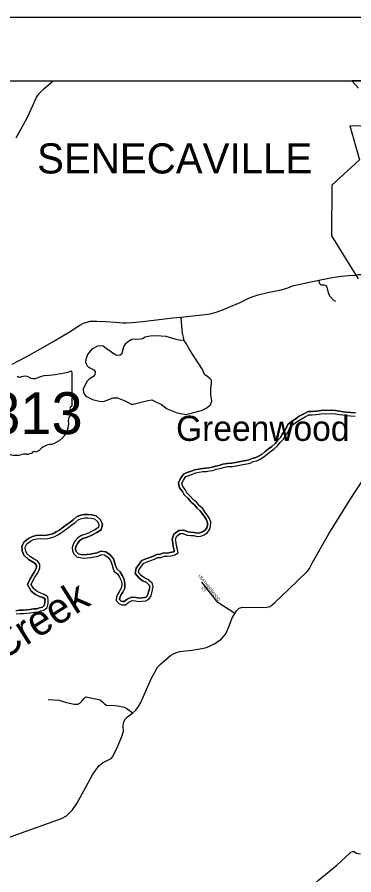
# Model space of a CAD drawing. Extents: x -22 to 431, y -18 to 160.
# Drawn here: x 327.228 to 328.287, y 157.422 to 160.12 of the extents above; entities that cross this region are included whole.
import ezdxf

# ---------------------------------------------------------------- set-up
doc = ezdxf.new("R2010")
doc.units = 0
for name, color, linetype in [('GM_X_Adjacent_County', 7, 'Continuous'), ('GM_X_Adjacent_County_Text', 7, 'Continuous'), ('GM_X_Airport_Location_Class_2', 7, 'Continuous'), ('GM_X_County_Road', 7, 'Continuous'), ('GM_X_County_ROW', 7, 'Continuous'), ('GM_X_County_Subdivision', 7, 'Continuous'), ('GM_X_County_Subdivision_Text', 7, 'Continuous'), ('GM_X_Interstate_Location', 7, 'Continuous'), ('GM_X_Interstate_Route', 7, 'Continuous'), ('GM_X_Minor_River_Text', 7, 'Continuous'), ('GM_X_Section', 7, 'Continuous'), ('GM_X_Township_ROW', 7, 'Continuous'), ('GM_X_Township_Subdivision_Text', 7, 'Continuous')]:
    doc.layers.add(name, color=color, linetype=linetype)

msp = doc.modelspace()

# ---------------------------------------------------------------- linework, layer by layer
at = {"layer": 'GM_X_Adjacent_County_Text'}
msp.add_lwpolyline([(327.1737, 157.5303), (327.3672, 157.5986), (327.3832, 157.6076), (327.4023, 157.626), (327.4154, 157.6463), (327.4377, 157.6863), (327.4662, 157.7387), (327.4862, 157.7662), (327.4961, 157.7744), (327.5231, 157.7874), (327.5292, 157.7946), (327.5435, 157.824), (327.5571, 157.8569), (327.5618, 157.8735), (327.5612, 157.891), (327.562, 157.8993), (327.5667, 157.9106), (327.5751, 157.9193), (327.5911, 157.9313), (327.601, 157.9399), (327.6099, 157.9512), (327.6164, 157.9636), (327.6381, 158.012), (327.6528, 158.0444), (327.6705, 158.0761), (327.6785, 158.0847), (327.7098, 158.1114), (327.7212, 158.1185), (327.7387, 158.124), (327.7774, 158.1289), (327.8085, 158.1339), (327.8232, 158.1368), (327.8483, 158.1483), (327.8693, 158.1632), (327.8842, 158.1798), (327.8955, 158.207), (327.9044, 158.2308), (327.9127, 158.2438), (327.9179, 158.2519), (327.9263, 158.2605), (327.9369, 158.2638), (328.0077, 158.2624), (328.0232, 158.2664), (328.0385, 158.2788), (328.0813, 158.3193), (328.1398, 158.3764), (328.1474, 158.3858), (328.1563, 158.4043), (328.2083, 158.4948), (328.2755, 158.603), (328.3312, 158.688)], dxfattribs=at)
at = {"layer": 'GM_X_Airport_Location_Class_2'}
for p, q in [((327.4003, 158.8979), (327.4003, 159.0026)), ((327.4003, 158.898), (327.4003, 158.8979))]:
    msp.add_line(p, q, dxfattribs=at)
for centre, major_axis, start_param, end_param in [((327.2829, 159.2705), (0.3495, 0), 4.814394, 5.042369), ((327.3967, 159.0031), (0.00367, 0), 6.141152, 7.989035), ((327.2359, 158.9957), (0.0107, 0), 3.836095, 5.185415), ((327.2516, 158.9726), (0.0222, 0), 0.950623, 2.079405), ((327.2803, 159.0043), (0.0267, 0), 4.081561, 5.145723), ((327.3275, 158.9365), (0.0703, 0), 1.699011, 2.107814), ((327.3995, 158.8903), (0.00568, 0), 1.883978, 3.671073), ((327.3964, 158.8975), (0.00393, 0), 5.05454, 6.418171), ((327.4135, 158.8541), (0.0248, 0), 2.387724, 3.262537), ((327.3633, 158.877), (0.0341, 0), 5.934695, 6.695948), ((327.3025, 158.8408), (0.0874, 0), 5.101752, 6.440018), ((327.2787, 158.7747), (0.0282, 0), 4.937069, 5.64225), ((327.3394, 158.7379), (0.0479, 0), 1.647645, 2.488434), ((327.2251, 158.7816), (0.0501, 0), 4.026481, 4.996735), ((327.2541, 158.7124), (0.0412, 0), 1.495662, 1.94098), ((327.2577, 158.7666), (0.0267, 0), 4.691044, 5.507374), ((327.2819, 158.7472), (0.00752, 0), 1.147584, 2.315152)]:
    msp.add_ellipse(centre, major_axis=major_axis, ratio=0.8, start_param=start_param, end_param=end_param, dxfattribs=at)
at = {"layer": 'GM_X_County_Road'}
for points in [[(327.3253, 157.9737), (327.3586, 157.9715), (327.3828, 157.9637), (327.4066, 157.9589), (327.4183, 157.9588), (327.4252, 157.9617), (327.4325, 157.9689), (327.4374, 157.976), (327.4443, 157.9813), (327.4541, 157.9797), (327.4885, 157.9721), (327.4968, 157.9648), (327.5039, 157.9591), (327.5092, 157.956), (327.513, 157.9548), (327.5247, 157.9554), (327.5444, 157.9537), (327.5648, 157.9497), (327.5742, 157.9439), (327.5911, 157.9313)], [(327.745, 157.1015), (327.8427, 157.1483), (327.9146, 157.1874), (328, 157.2472), (328.0712, 157.2973), (328.1203, 157.356), (328.1756, 157.4055), (328.2336, 157.4519), (328.2736, 157.4893), (328.2773, 157.4935), (328.2825, 157.4956), (328.2876, 157.4949), (328.2946, 157.4903), (328.3074, 157.4875)]]:
    msp.add_lwpolyline(points, dxfattribs=at)
at = {"layer": 'GM_X_County_ROW'}
for points in [[(328.079, 159.2685), (328.094, 159.2744), (328.142, 159.2847), (328.1771, 159.2922), (328.2133, 159.2998), (328.2392, 159.3044), (328.2691, 159.3074), (328.2915, 159.308), (328.3004, 159.3103), (328.326, 159.3103), (328.3624, 159.3118), (328.3653, 159.3119)], [(327.2118, 159.0285), (327.2566, 159.0517), (327.3009, 159.0763), (327.3434, 159.1006), (327.3888, 159.1283), (327.4253, 159.1506), (327.4365, 159.1568), (327.4464, 159.1604), (327.4585, 159.1633), (327.4789, 159.164), (327.5063, 159.1625), (327.5371, 159.1604), (327.5599, 159.1585), (327.572, 159.1583), (327.5898, 159.1597), (327.6232, 159.1629), (327.6747, 159.1691), (327.7175, 159.1736), (327.7425, 159.1762), (327.7705, 159.179), (327.819, 159.1848), (327.8349, 159.1869), (327.8504, 159.191), (327.8711, 159.1982), (327.8986, 159.2093), (327.9291, 159.2227), (327.9589, 159.2365), (327.9732, 159.2424), (327.9861, 159.246), (328.0208, 159.2546), (328.0537, 159.2616), (328.0734, 159.2663), (328.079, 159.2685)]]:
    msp.add_lwpolyline(points, dxfattribs=at)
at = {"layer": 'GM_X_County_Subdivision_Text'}
for points in [[(328.5322, 159.9199), (328.2809, 159.9199), (328.3018, 159.8966)], [(328.4431, 159.773), (328.2744, 159.7785), (328.3043, 159.6711), (328.218, 159.5913), (328.2166, 159.4324), (328.3008, 159.297)]]:
    msp.add_lwpolyline(points, dxfattribs=at)
at = {"layer": 'GM_X_Minor_River_Text'}
for points in [[(327.2248, 159.7401), (327.2414, 159.7707), (327.2595, 159.8035), (327.2776, 159.8436), (327.2873, 159.8666), (327.2969, 159.8798), (327.3129, 159.896), (327.3405, 159.9199)], [(328.2302, 159.2251), (328.2224, 159.23), (328.2114, 159.2421), (328.2072, 159.2527), (328.2028, 159.2704), (328.1995, 159.2749), (328.1941, 159.277), (328.1843, 159.277), (328.1803, 159.2807), (328.1771, 159.2922)], [(327.7425, 159.1762), (327.7449, 159.1474), (327.7473, 159.1254), (327.7502, 159.1128), (327.7514, 159.1067), (327.7515, 159.1065)], [(327.7515, 159.1065), (327.752, 159.1037), (327.7418, 159.103), (327.7282, 159.1062), (327.7139, 159.1105), (327.6961, 159.1153), (327.6636, 159.1175), (327.6462, 159.1169), (327.6302, 159.1129), (327.6222, 159.108), (327.6105, 159.1059), (327.598, 159.1071), (327.5889, 159.1057), (327.5778, 159.1001), (327.5675, 159.0907), (327.5633, 159.0847), (327.5594, 159.0711), (327.557, 159.0605), (327.5521, 159.0564), (327.5426, 159.0557), (327.5347, 159.0592), (327.508, 159.0777), (327.4982, 159.0854), (327.4823, 159.0859), (327.4625, 159.0758), (327.4491, 159.0585), (327.4437, 159.0434), (327.4432, 159.0339), (327.4476, 159.0229), (327.4514, 159.0194), (327.4601, 159.0148), (327.4691, 159.0101), (327.4728, 159.004), (327.4724, 158.9957), (327.4674, 158.9897), (327.4552, 158.9818), (327.448, 158.9751), (327.4403, 158.9615), (327.4356, 158.9501), (327.4363, 158.9384), (327.4437, 158.9277), (327.4652, 158.9176), (327.4901, 158.9105), (327.5026, 158.9115), (327.5133, 158.916), (327.5293, 158.9226), (327.5436, 158.9229), (327.5648, 158.9143), (327.5791, 158.9066), (327.5859, 158.9027), (327.5931, 158.903), (327.6048, 158.906), (327.6348, 158.9132), (327.6511, 158.9157), (327.6594, 158.9119), (327.6813, 158.9014), (327.7001, 158.8879), (327.7306, 158.8747), (327.7582, 158.8695), (327.7798, 158.875), (327.8079, 158.8827), (327.822, 158.8894), (327.8311, 158.8957), (327.8357, 158.9006), (327.8404, 158.9123), (327.8375, 158.9325), (327.8369, 158.9511), (327.8378, 158.9606), (327.8386, 158.9674), (327.8391, 158.978), (327.8353, 158.9826), (327.8271, 158.988), (327.8173, 158.9957), (327.8103, 159.0117), (327.7991, 159.0292), (327.7845, 159.051), (327.7684, 159.0766), (327.7591, 159.0934), (327.7524, 159.1037)]]:
    msp.add_lwpolyline(points, dxfattribs=at)
at = {"layer": 'GM_X_Section'}
msp.add_line((319.5549, 159.9199), (331.7949, 159.9199), dxfattribs=at)
msp.add_lwpolyline([(319.3549, 160.1199), (331.9949, 160.1199), (331.9949, 147.4799), (319.3549, 147.4799)], close=True, dxfattribs=at)
at = {"layer": 'GM_X_Township_ROW'}
msp.add_lwpolyline([(327.9127, 158.2438), (327.8594, 158.279), (327.8089, 158.3425)], dxfattribs=at)
at = {"layer": 'GM_X_Township_Subdivision_Text'}
for points in [[(327.6555, 158.4238), (327.6674, 158.4298), (327.6778, 158.4307), (327.6895, 158.4349), (327.7004, 158.4342), (327.7093, 158.4356), (327.7196, 158.4382), (327.7224, 158.4401), (327.7219, 158.4431), (327.7187, 158.4543), (327.7174, 158.4653), (327.7149, 158.4779), (327.7202, 158.4931), (327.7368, 158.5052), (327.7524, 158.5066), (327.7646, 158.5007), (327.7743, 158.4998), (327.7847, 158.4992), (327.7953, 158.4971), (327.8028, 158.4972), (327.8108, 158.5006), (327.8188, 158.5064), (327.8244, 158.5135), (327.8261, 158.5205), (327.8263, 158.5295), (327.823, 158.5383), (327.8176, 158.5469), (327.8096, 158.5581), (327.8035, 158.5674), (327.7935, 158.5754), (327.7851, 158.5863), (327.7751, 158.5943), (327.7644, 158.6063), (327.7536, 158.6169), (327.7474, 158.6281), (327.7389, 158.6394), (327.7352, 158.6554), (327.742, 158.669), (327.7521, 158.6833), (327.7653, 158.6884), (327.7752, 158.6919), (327.7865, 158.6961), (327.7984, 158.6983), (327.811, 158.7005), (327.8214, 158.7007), (327.8309, 158.7026), (327.8412, 158.7041), (327.8515, 158.7075), (327.8625, 158.71), (327.8744, 158.7136), (327.8888, 158.7162), (327.9029, 158.7172), (327.9147, 158.7191), (327.9253, 158.7212), (327.9355, 158.7228), (327.9482, 158.7252), (327.9571, 158.727), (327.9671, 158.7316), (327.9785, 158.7343), (327.9874, 158.739), (327.9981, 158.7451), (328.0083, 158.7538), (328.0184, 158.7617), (328.0287, 158.7693), (328.0396, 158.7788), (328.0472, 158.7884), (328.057, 158.7984), (328.0618, 158.8077), (328.0699, 158.8189), (328.0791, 158.8387), (328.0911, 158.8478), (328.1052, 158.8571), (328.1152, 158.8643), (328.1291, 158.872), (328.1428, 158.8792), (328.1554, 158.8789), (328.1671, 158.8801), (328.1767, 158.8813), (328.1884, 158.8831), (328.2017, 158.8829), (328.2178, 158.8838), (328.2292, 158.8823), (328.2424, 158.8802), (328.254, 158.8788), (328.264, 158.8775), (328.2775, 158.8765), (328.2923, 158.8748)], [(328.2923, 158.8748), (328.2775, 158.8765), (328.264, 158.8775), (328.254, 158.8788), (328.2424, 158.8802), (328.2292, 158.8823), (328.2178, 158.8838), (328.2017, 158.8829), (328.1884, 158.8831), (328.1767, 158.8813), (328.1671, 158.8801), (328.1554, 158.8789), (328.1428, 158.8792), (328.1291, 158.872), (328.1152, 158.8643), (328.1052, 158.8571), (328.0911, 158.8478), (328.0791, 158.8387), (328.0699, 158.8189), (328.0618, 158.8077), (328.057, 158.7984), (328.0472, 158.7884), (328.0396, 158.7788), (328.0287, 158.7693), (328.0184, 158.7617), (328.0083, 158.7538), (327.9981, 158.7451), (327.9874, 158.739), (327.9785, 158.7343), (327.9671, 158.7316), (327.9571, 158.727), (327.9482, 158.7252), (327.9355, 158.7228), (327.9253, 158.7212), (327.9147, 158.7191), (327.9029, 158.7172), (327.8888, 158.7162), (327.8744, 158.7136), (327.8625, 158.71), (327.8515, 158.7075), (327.8412, 158.7041), (327.8309, 158.7026), (327.8214, 158.7007), (327.811, 158.7005), (327.7984, 158.6983), (327.7865, 158.6961), (327.7752, 158.6919), (327.7653, 158.6884), (327.7521, 158.6833), (327.742, 158.669), (327.7352, 158.6554), (327.7389, 158.6394), (327.7474, 158.6281), (327.7536, 158.6169), (327.7644, 158.6063), (327.7751, 158.5943), (327.7851, 158.5863), (327.7935, 158.5754), (327.8035, 158.5674), (327.8096, 158.5581), (327.8176, 158.5469), (327.823, 158.5383), (327.8263, 158.5295), (327.8261, 158.5205), (327.8244, 158.5135), (327.8188, 158.5064), (327.8108, 158.5006), (327.8028, 158.4972), (327.7953, 158.4971), (327.7847, 158.4992), (327.7743, 158.4998), (327.7646, 158.5007), (327.7524, 158.5066), (327.7368, 158.5052), (327.7202, 158.4931), (327.7149, 158.4779), (327.7174, 158.4653), (327.7187, 158.4543), (327.7219, 158.4431), (327.7224, 158.4401), (327.7196, 158.4382), (327.7093, 158.4356), (327.7004, 158.4342), (327.6895, 158.4349), (327.6778, 158.4307), (327.6674, 158.4298), (327.6561, 158.4242)], [(327.6601, 158.4145), (327.6703, 158.4196), (327.6801, 158.4205), (327.691, 158.4244), (327.7009, 158.4238), (327.7114, 158.4254), (327.7239, 158.4286), (327.7337, 158.4352), (327.732, 158.4454), (327.7289, 158.4563), (327.7276, 158.4669), (327.7256, 158.4772), (327.7289, 158.4867), (327.7406, 158.4952), (327.7504, 158.496), (327.7618, 158.4905), (327.7736, 158.4895), (327.7834, 158.4889), (327.7944, 158.4867), (327.805, 158.4869), (327.8159, 158.4915), (327.8261, 158.4989), (327.8339, 158.5088), (327.8364, 158.5191), (327.8367, 158.5312), (327.8324, 158.5429), (327.8262, 158.5527), (327.8182, 158.564), (327.8113, 158.5745), (327.801, 158.5827), (327.7925, 158.5936), (327.7822, 158.6018), (327.7719, 158.6135), (327.7619, 158.6232), (327.7562, 158.6337), (327.7485, 158.6439), (327.7461, 158.6541), (327.7509, 158.6636), (327.7588, 158.6747), (327.7689, 158.6786), (327.7787, 158.6822), (327.7893, 158.6861), (327.8002, 158.6881), (327.8119, 158.6902), (327.8225, 158.6903), (327.8327, 158.6923), (327.8437, 158.694), (327.8542, 158.6975), (327.8652, 158.6999), (327.8769, 158.7035), (327.8901, 158.7059), (327.9041, 158.7069), (327.9165, 158.7089), (327.9271, 158.7109), (327.9373, 158.7126), (327.9501, 158.715), (327.9603, 158.717), (327.9705, 158.7217), (327.9822, 158.7245), (327.9924, 158.7299), (328.004, 158.7365), (328.0149, 158.7458), (328.0246, 158.7535), (328.0352, 158.7612), (328.0472, 158.7716), (328.055, 158.7815), (328.0655, 158.7923), (328.0707, 158.8022), (328.0789, 158.8137), (328.0874, 158.832), (328.0971, 158.8393), (328.111, 158.8486), (328.1208, 158.8555), (328.134, 158.8629), (328.1453, 158.8687), (328.1558, 158.8685), (328.1683, 158.8698), (328.1781, 158.871), (328.1891, 158.8727), (328.202, 158.8725), (328.2175, 158.8734), (328.2277, 158.872), (328.241, 158.8699), (328.2527, 158.8686), (328.2629, 158.8672), (328.2766, 158.8662), (328.2913, 158.8645)], [(327.3177, 158.2875), (327.3084, 158.2944), (327.2982, 158.2978), (327.2856, 158.3041), (327.2722, 158.3145), (327.2598, 158.335), (327.268, 158.3513), (327.2745, 158.3635), (327.2813, 158.3744), (327.2864, 158.3831), (327.2889, 158.3896), (327.2885, 158.3952), (327.2843, 158.4015), (327.2761, 158.4062), (327.2633, 158.4139), (327.249, 158.427), (327.2433, 158.4408), (327.242, 158.4553), (327.2498, 158.4697), (327.2639, 158.48), (327.2759, 158.4864), (327.2877, 158.4893), (327.3002, 158.4903), (327.3119, 158.4897), (327.321, 158.4904), (327.3302, 158.4927), (327.3402, 158.4948), (327.3507, 158.5006), (327.3616, 158.507), (327.3722, 158.5157), (327.3841, 158.5236), (327.3939, 158.5307), (327.4037, 158.5385), (327.4146, 158.548), (327.4267, 158.5528), (327.439, 158.5557), (327.4511, 158.5554), (327.4626, 158.5539), (327.4759, 158.5511), (327.4892, 158.5396), (327.4957, 158.5247), (327.4925, 158.5076), (327.4779, 158.4985), (327.4667, 158.4923), (327.456, 158.4874), (327.4445, 158.4829), (327.4348, 158.4796), (327.4251, 158.4737), (327.4172, 158.4646), (327.4138, 158.4568), (327.4111, 158.4497), (327.4116, 158.4441), (327.4146, 158.4376), (327.4208, 158.4315), (327.4281, 158.4298), (327.4376, 158.428), (327.447, 158.4291), (327.4581, 158.4303), (327.4681, 158.4326), (327.4793, 158.4345), (327.4909, 158.4403), (327.507, 158.4381), (327.52, 158.4283), (327.5304, 158.4162), (327.5351, 158.4028), (327.5385, 158.3914), (327.542, 158.3829), (327.5513, 158.3752), (327.5586, 158.3627), (327.5644, 158.351), (327.5669, 158.3386), (327.5661, 158.3234), (327.5601, 158.3111), (327.554, 158.3015), (327.5508, 158.2933), (327.5501, 158.288), (327.5546, 158.2831), (327.5596, 158.2816), (327.5645, 158.2818), (327.5738, 158.2887), (327.5877, 158.2949), (327.6016, 158.2941), (327.6104, 158.2921), (327.6204, 158.2928), (327.6289, 158.2939), (327.6347, 158.2968), (327.6391, 158.3033), (327.6409, 158.3116), (327.6438, 158.3213), (327.645, 158.3282), (327.6435, 158.3335), (327.6332, 158.3422), (327.6224, 158.3472), (327.6112, 158.3556), (327.5986, 158.3702), (327.6024, 158.3868), (327.6107, 158.3986), (327.6199, 158.4108), (327.6326, 158.4164), (327.6448, 158.4204), (327.6569, 158.4244)], [(327.6561, 158.4242), (327.6448, 158.4204), (327.6326, 158.4164), (327.6199, 158.4108), (327.6107, 158.3986), (327.6024, 158.3868), (327.5986, 158.3702), (327.6112, 158.3556), (327.6224, 158.3472), (327.6332, 158.3422), (327.6435, 158.3335), (327.645, 158.3282), (327.6438, 158.3213), (327.6409, 158.3116), (327.6391, 158.3033), (327.6347, 158.2968), (327.6289, 158.2939), (327.6204, 158.2928), (327.6104, 158.2921), (327.6016, 158.2941), (327.5877, 158.2949), (327.5738, 158.2887), (327.5645, 158.2818), (327.5596, 158.2816), (327.5546, 158.2831), (327.5501, 158.288), (327.5508, 158.2933), (327.554, 158.3015), (327.5601, 158.3111), (327.5661, 158.3234), (327.5669, 158.3386), (327.5644, 158.351), (327.5586, 158.3627), (327.5513, 158.3752), (327.542, 158.3829), (327.5385, 158.3914), (327.5351, 158.4028), (327.5304, 158.4162), (327.52, 158.4283), (327.507, 158.4381), (327.4909, 158.4403), (327.4793, 158.4345), (327.4681, 158.4326), (327.4581, 158.4303), (327.447, 158.4291), (327.4376, 158.428), (327.4281, 158.4298), (327.4208, 158.4315), (327.4146, 158.4376), (327.4116, 158.4441), (327.4111, 158.4497), (327.4138, 158.4568), (327.4172, 158.4646), (327.4251, 158.4737), (327.4348, 158.4796), (327.4445, 158.4829), (327.456, 158.4874), (327.4667, 158.4923), (327.4779, 158.4985), (327.4925, 158.5076), (327.4957, 158.5247), (327.4892, 158.5396), (327.4759, 158.5511), (327.4626, 158.5539), (327.4511, 158.5554), (327.439, 158.5557), (327.4267, 158.5528), (327.4146, 158.548), (327.4037, 158.5385), (327.3939, 158.5307), (327.3841, 158.5236), (327.3722, 158.5157), (327.3616, 158.507), (327.3507, 158.5006), (327.3402, 158.4948), (327.3302, 158.4927), (327.321, 158.4904), (327.3119, 158.4897), (327.3002, 158.4903), (327.2877, 158.4893), (327.2759, 158.4864), (327.2639, 158.48), (327.2498, 158.4697), (327.242, 158.4553), (327.2433, 158.4408), (327.249, 158.427), (327.2633, 158.4139), (327.2761, 158.4062), (327.2843, 158.4015), (327.2885, 158.3952), (327.2889, 158.3896), (327.2864, 158.3831), (327.2813, 158.3744), (327.2745, 158.3635), (327.268, 158.3513), (327.2598, 158.335), (327.2722, 158.3145), (327.2856, 158.3041), (327.2982, 158.2978), (327.3084, 158.2944), (327.3143, 158.2901)], [(327.3239, 158.2959), (327.3132, 158.3037), (327.3022, 158.3074), (327.2911, 158.3129), (327.2801, 158.3215), (327.2716, 158.3355), (327.2772, 158.3465), (327.2835, 158.3583), (327.2902, 158.369), (327.2958, 158.3786), (327.2994, 158.3881), (327.2986, 158.3987), (327.2917, 158.4093), (327.2814, 158.4152), (327.2696, 158.4222), (327.2577, 158.4331), (327.2535, 158.4433), (327.2526, 158.4531), (327.2578, 158.4627), (327.2694, 158.4712), (327.2796, 158.4766), (327.2894, 158.479), (327.3004, 158.4799), (327.3121, 158.4793), (327.3227, 158.4802), (327.3325, 158.4825), (327.3438, 158.485), (327.3559, 158.4916), (327.3675, 158.4985), (327.3784, 158.5074), (327.39, 158.5151), (327.4002, 158.5224), (327.4103, 158.5305), (327.4201, 158.539), (327.4299, 158.5429), (327.44, 158.5453), (327.4503, 158.545), (327.4609, 158.5437), (327.4711, 158.5415), (327.4807, 158.5333), (327.4849, 158.5235), (327.4831, 158.514), (327.4726, 158.5074), (327.4621, 158.5016), (327.4519, 158.4969), (327.441, 158.4926), (327.4304, 158.4891), (327.4184, 158.4817), (327.4083, 158.4702), (327.4042, 158.4607), (327.4006, 158.4512), (327.4014, 158.4413), (327.4061, 158.4315), (327.4156, 158.4222), (327.4259, 158.4196), (327.4372, 158.4175), (327.4482, 158.4188), (327.4599, 158.42), (327.4701, 158.4224), (327.4826, 158.4245), (327.4927, 158.4295), (327.5029, 158.4282), (327.5129, 158.4207), (327.5213, 158.4109), (327.5252, 158.3996), (327.5287, 158.3879), (327.5334, 158.3766), (327.5433, 158.3684), (327.5495, 158.3578), (327.5545, 158.3477), (327.5565, 158.3378), (327.5558, 158.3261), (327.551, 158.3161), (327.5447, 158.3062), (327.5406, 158.2959), (327.5393, 158.2845), (327.5488, 158.274), (327.5583, 158.2711), (327.5681, 158.2716), (327.579, 158.2797), (327.5896, 158.2844), (327.6002, 158.2838), (327.6097, 158.2816), (327.6214, 158.2825), (327.632, 158.2838), (327.6417, 158.2888), (327.6488, 158.2991), (327.651, 158.309), (327.6539, 158.3189), (327.6557, 158.3288), (327.6526, 158.3394), (327.6388, 158.351), (327.6278, 158.3561), (327.6183, 158.3632), (327.6098, 158.373), (327.612, 158.3825), (327.6191, 158.3924), (327.6265, 158.4024), (327.6363, 158.4067), (327.648, 158.4106), (327.6601, 158.4145)], [(327.2234, 158.2527), (327.2355, 158.254), (327.2467, 158.2545), (327.2568, 158.255), (327.2679, 158.2566), (327.2803, 158.2587), (327.2898, 158.2589), (327.2985, 158.2623), (327.3073, 158.2644), (327.313, 158.2688), (327.3149, 158.2771), (327.3151, 158.2847), (327.3136, 158.2943)], [(327.3143, 158.2901), (327.3151, 158.2847), (327.3149, 158.2771), (327.313, 158.2688), (327.3073, 158.2644), (327.2985, 158.2623), (327.2898, 158.2589), (327.2803, 158.2587), (327.2679, 158.2566), (327.2568, 158.255), (327.2467, 158.2545), (327.2355, 158.254), (327.2234, 158.2527)], [(327.2242, 158.2424), (327.2363, 158.2437), (327.2472, 158.2442), (327.2578, 158.2447), (327.2695, 158.2463), (327.2812, 158.2484), (327.2918, 158.2485), (327.3016, 158.2524), (327.3118, 158.2548), (327.3223, 158.2629), (327.3252, 158.2758), (327.3255, 158.2853), (327.3239, 158.2959)]]:
    msp.add_lwpolyline(points, dxfattribs=at)

# ---------------------------------------------------------------- texts
at = {"layer": 'GM_X_Adjacent_County'}
msp.add_text('Greenwood', height=0.07891, rotation=0, dxfattribs=at).set_placement((327.7277, 158.787))
at = {"layer": 'GM_X_Airport_Location_Class_2'}
msp.add_text('313', height=0.13184, dxfattribs=at).set_placement((327.1398, 158.8082))
at = {"layer": 'GM_X_County_Subdivision'}
for s, rotation, p in [('LEATHERWOOD', 308.4918, (327.7962, 158.3622)), ('CT', 306.2589, (327.8065, 158.3242))]:
    msp.add_text(s, height=0.00947, rotation=rotation, dxfattribs=at).set_placement(p)
at = {"layer": 'GM_X_Interstate_Location'}
msp.add_text('SENECAVILLE', height=0.094697, rotation=0, dxfattribs=at).set_placement((327.2904, 159.6282))
at = {"layer": 'GM_X_Interstate_Route'}
msp.add_text('Creek', height=0.09469, rotation=32.1832, dxfattribs=at).set_placement((327.1776, 158.0928))

doc.saveas('drawing.dxf')
